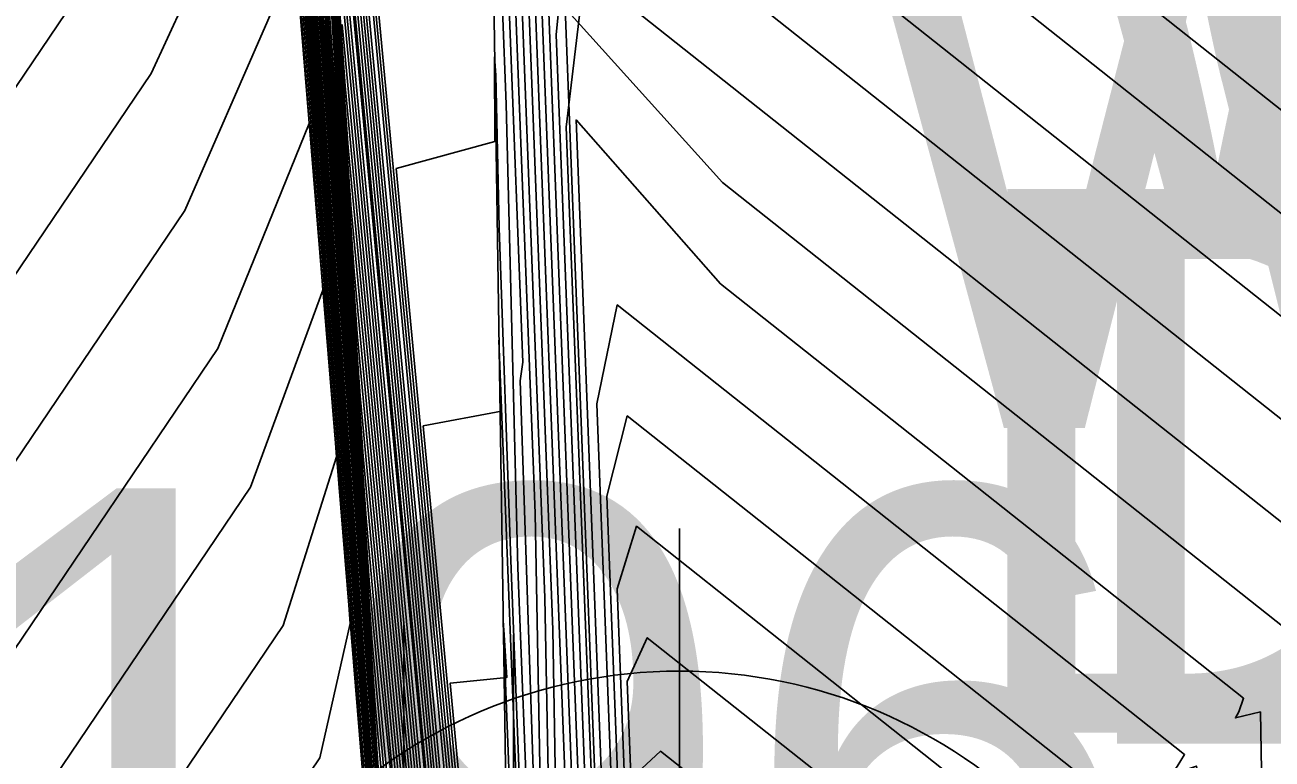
# Model space of a CAD drawing. Extents: x 2356077 to 2359823, y 225951 to 227822.
# Drawn here: x 2357570.59 to 2357576.32, y 226697.77 to 226701.15 of the extents above; entities that cross this region are included whole.
import ezdxf

# ---------------------------------------------------------------- set-up
doc = ezdxf.new("R2010")
doc.units = 0
for name, color, linetype in [('DTM Contours Major', 7, 'Continuous'), ('DTM Contours Minor', 7, 'Continuous'), ('Exist DTM Breakline Cogo Point CELL', 7, 'Continuous'), ('Exist DTM Breakline Underwater', 7, 'Continuous'), ('Exist DTM Breakline Underwater Cogo Number', 7, 'Continuous'), ('Exist DTM Breakline Underwater Cogo Point CELL', 7, 'Continuous'), ('Exist DTM Drainline', 7, 'Continuous'), ('Exist DTM Regular Point Underwater Cogo Number', 7, 'Continuous'), ('Exist Structure Major Bridge WW', 7, 'Continuous'), ('Exist Structure Major Bridge WW Cogo Comment', 7, 'Continuous'), ('Exist Structure Major Bridge WW Cogo Number', 7, 'Continuous'), ('Exist Structure Major Bridge WW Cogo Point CELL', 7, 'Continuous')]:
    doc.layers.add(name, color=color, linetype=linetype)

msp = doc.modelspace()

# ---------------------------------------------------------------- linework, layer by layer
at = {"layer": 'DTM Contours Major'}
for points in [[(2357569.6952, 226687.5092), (2357569.7956, 226688.1554), (2357569.9046, 226689.0551), (2357569.7217, 226690.1676), (2357568.8358, 226694.6905), (2357569.2991, 226695.5853), (2357571.6228, 226699.0235), (2357571.9559, 226699.9287), (2357571.7993, 226702.1208), (2357571.6412, 226704.3133), (2357572.0094, 226704.7473), (2357572.1879, 226704.9813), (2357574.3625, 226708.7397), (2357585.2277, 226727.2505)], [(2357570.3364, 226686.5182), (2357571.4498, 226692.2452), (2357571.7272, 226693.5508), (2357571.9345, 226694.2691), (2357571.995, 226694.4706), (2357572.0964, 226694.8072), (2357572.121, 226694.9519), (2357572.0643, 226695.2416), (2357572.0621, 226695.3785), (2357572.223, 226695.6166), (2357572.269, 226695.7502), (2357572.2724, 226695.9142), (2357572.2702, 226696.0987), (2357571.9832, 226700.0775), (2357571.6756, 226704.294), (2357571.7525, 226704.4001), (2357572.3944, 226705.1547), (2357572.4375, 226705.2158), (2357572.4881, 226705.2762), (2357574.4156, 226708.5552), (2357583.6863, 226724.3529)], [(2357571.5297, 226687.7685), (2357572.6968, 226693.772), (2357572.7403, 226694.1618), (2357572.3759, 226695.3869), (2357572.2808, 226696.396), (2357571.8946, 226701.6785), (2357571.8062, 226702.9826), (2357571.7106, 226704.2932), (2357571.8251, 226704.4416), (2357572.4201, 226705.1356), (2357572.627, 226705.3821), (2357572.6149, 226705.3773), (2357572.8917, 226705.7079), (2357573.0229, 226705.907), (2357582.3731, 226721.8401)], [(2357571.8894, 226685.1522), (2357572.7692, 226689.2565), (2357573.3265, 226692.1228), (2357573.2494, 226692.6641), (2357572.6031, 226694.8367), (2357572.4542, 226695.3782), (2357572.4105, 226695.8379), (2357572.3559, 226696.2871), (2357572.1962, 226698.0228), (2357571.9689, 226701.1383), (2357571.9491, 226701.4974), (2357571.7455, 226704.2925), (2357571.8976, 226704.4831), (2357572.6796, 226705.395), (2357572.8174, 226705.5687), (2357573.3009, 226706.1462), (2357573.4482, 226706.3568), (2357581.0691, 226719.3431)], [(2357572.0534, 226702.2816), (2357572.5702, 226696.7698), (2357572.7091, 226695.3556), (2357573.2283, 226693.6103), (2357573.1909, 226693.9819), (2357573.1164, 226695.2177), (2357573.0879, 226695.5761), (2357573.0893, 226695.618), (2357573.0363, 226697.01), (2357573.0123, 226698.3688), (2357572.8419, 226702.7913)], [(2357571.9893, 226702.3393), (2357572.6436, 226695.3622), (2357572.6333, 226695.3899), (2357572.955, 226694.3357), (2357573.401, 226692.8365), (2357573.3925, 226693.2297), (2357573.2784, 226695.123), (2357573.2349, 226695.6662), (2357573.2358, 226695.7623), (2357573.2297, 226695.9085), (2357573.2365, 226695.983), (2357573.2461, 226696.0318), (2357573.2557, 226695.9815), (2357573.0746, 226700.6787), (2357573.1591, 226701.3997), (2357576.7156, 226698.5812)], [(2357571.9801, 226701.9416), (2357572.0584, 226700.8684), (2357572.5608, 226695.4861), (2357572.7349, 226694.8622), (2357573.6322, 226691.8473), (2357573.4406, 226695.025), (2357573.4383, 226695.5759), (2357573.4236, 226695.683), (2357573.4169, 226695.7225), (2357573.3077, 226698.5555), (2357573.3973, 226698.843), (2357575.3782, 226697.2707), (2357575.3881, 226697.2073), (2357575.3045, 226697.1001), (2357575.3909, 226697.1575), (2357575.3847, 226695.9938), (2357575.3993, 226695.5876), (2357575.5691, 226695.1425), (2357575.6579, 226694.4031), (2357575.6644, 226693.6334), (2357576.15, 226693.5565), (2357576.3443, 226693.4328)], [(2357571.9529, 226701.8365), (2357572.1275, 226699.4435), (2357572.4453, 226696.0256), (2357572.5173, 226695.3903), (2357573.6269, 226691.6499)], [(2357572.7746, 226695.3489), (2357572.9758, 226694.6725), (2357572.981, 226694.8712), (2357572.9272, 226695.7287), (2357572.9216, 226696.0455), (2357572.8198, 226698.6859), (2357572.7655, 226700.2154), (2357572.7509, 226700.9173), (2357572.7451, 226701.0009), (2357572.7459, 226700.6117), (2357572.2927, 226700.488), (2357572.7746, 226695.3489)]]:
    msp.add_lwpolyline(points, dxfattribs=at)
at = {"layer": 'DTM Contours Minor'}
for points in [[(2357568.31, 226687.1553), (2357566.9001, 226694.3526), (2357567.6379, 226695.7043), (2357571.1663, 226700.925), (2357571.7673, 226702.2267), (2357571.669, 226703.6205), (2357571.6436, 226703.9682), (2357571.6393, 226704.3369), (2357571.8936, 226704.64), (2357571.7917, 226704.5251), (2357571.9372, 226704.7192), (2357574.8382, 226709.6625), (2357576.5585, 226712.6469), (2357585.381, 226727.6807)], [(2357568.9551, 226686.8119), (2357568.7609, 226688.2595), (2357567.545, 226694.4671), (2357568.1927, 226695.6662), (2357571.3215, 226700.2957), (2357571.8302, 226701.4607), (2357571.7293, 226702.889), (2357571.6599, 226703.8396), (2357571.6337, 226704.3218), (2357571.9937, 226704.7477), (2357571.8714, 226704.6104), (2357572.0228, 226704.81), (2357574.6032, 226709.2599), (2357585.4282, 226727.7062)], [(2357569.6505, 226686.5934), (2357569.9436, 226687.9567), (2357570.0895, 226688.6582), (2357570.2234, 226689.3781), (2357570.3472, 226690.1739), (2357570.2091, 226691.086), (2357569.4814, 226694.8009), (2357569.8517, 226695.5439), (2357571.773, 226698.3868), (2357572.0187, 226699.1627), (2357571.8343, 226701.7363), (2357571.647, 226704.3114), (2357572.0342, 226704.7676), (2357572.2226, 226704.9976), (2357572.2691, 226705.0648), (2357574.3652, 226708.6893), (2357584.7169, 226726.3291)], [(2357569.5839, 226685.5807), (2357570.0991, 226688.2307), (2357570.4769, 226689.8187), (2357570.6511, 226690.6009), (2357570.7882, 226691.2858), (2357570.696, 226692.007), (2357570.1237, 226694.9285), (2357570.4131, 226695.5156), (2357571.9422, 226697.7782), (2357572.0816, 226698.3967), (2357571.8698, 226701.3459), (2357571.6538, 226704.3062), (2357572.2536, 226705.0167), (2357572.1673, 226704.9233), (2357572.1987, 226704.9608), (2357573.1649, 226706.5397), (2357572.6908, 226705.7811), (2357584.4622, 226725.8401)], [(2357569.8169, 226685.8014), (2357570.6617, 226690.1467), (2357571.0789, 226691.8236), (2357571.2051, 226692.3678), (2357571.1888, 226692.8977), (2357570.7705, 226695.033), (2357570.9631, 226695.4704), (2357572.0889, 226697.1361), (2357572.1444, 226697.6307), (2357571.9053, 226700.955), (2357571.661, 226704.3032), (2357571.7897, 226704.4607), (2357572.1939, 226704.9354), (2357572.2755, 226705.0425), (2357572.3227, 226705.0988), (2357584.2043, 226725.3457)], [(2357570.0699, 226686.1254), (2357571.0444, 226691.1376), (2357571.2916, 226692.2442), (2357571.5067, 226693.0463), (2357571.6083, 226693.4307), (2357571.6824, 226693.7847), (2357571.4174, 226695.1371), (2357571.5128, 226695.4247), (2357572.0558, 226696.2282), (2357572.1955, 226696.5122), (2357572.2073, 226696.8647), (2357571.9416, 226700.5529), (2357571.6683, 226704.2994), (2357571.7383, 226704.3921), (2357572.1014, 226704.8197), (2357572.4531, 226705.2397), (2357574.3868, 226708.5612), (2357583.9425, 226724.8444)], [(2357567.5368, 226687.6957), (2357566.2709, 226694.1581), (2357567.0594, 226695.7074), (2357570.9644, 226701.4854), (2357571.7044, 226702.9927), (2357571.6433, 226703.8768), (2357571.6081, 226704.3132), (2357571.748, 226704.4782), (2357574.7531, 226709.5725), (2357576.6526, 226712.8622), (2357583.5723, 226724.6536)], [(2357570.5365, 226686.5703), (2357571.9441, 226693.8105), (2357572.0494, 226695.1985), (2357572.0395, 226695.3167), (2357572.0519, 226695.3499), (2357572.2172, 226696.8782), (2357571.8931, 226701.3189), (2357571.7971, 226702.7257), (2357571.6825, 226704.2948), (2357571.7671, 226704.4085), (2357572.3319, 226705.0699), (2357572.366, 226705.1203), (2357572.5644, 226705.3573), (2357572.6891, 226705.5582), (2357583.4215, 226723.8467)], [(2357569.3678, 226686.9327), (2357569.4419, 226687.9335), (2357569.2374, 226689.2335), (2357568.1901, 226694.5801), (2357568.7465, 226695.6266), (2357571.4729, 226699.6607), (2357571.893, 226700.6947), (2357571.7643, 226702.505), (2357571.6763, 226703.7109), (2357571.6364, 226704.3163), (2357571.8744, 226704.5948), (2357572.0472, 226704.8074), (2357572.0457, 226704.8161), (2357572.1055, 226704.8959), (2357574.3954, 226708.8508), (2357583.053, 226723.6038)], [(2357570.6981, 226686.425), (2357572.3212, 226694.7722), (2357572.3177, 226694.9964), (2357572.3953, 226695.1934), (2357572.3365, 226695.3911), (2357572.3118, 226695.6628), (2357571.8943, 226701.3965), (2357571.7953, 226702.8443), (2357571.6894, 226704.2962), (2357571.7817, 226704.4169), (2357572.3913, 226705.1308), (2357572.4285, 226705.1849), (2357572.6463, 226705.445), (2357572.7723, 226705.6451), (2357583.1581, 226723.3429)], [(2357570.9375, 226686.6869), (2357572.4431, 226694.4218), (2357572.4247, 226694.5904), (2357572.4991, 226694.8871), (2357572.3496, 226695.3898), (2357572.2996, 226695.912), (2357571.8941, 226701.4939), (2357571.7991, 226702.8889), (2357571.6965, 226704.2949), (2357571.7961, 226704.4251), (2357572.4537, 226705.1953), (2357572.4906, 226705.249), (2357572.7281, 226705.5326), (2357572.8554, 226705.7315), (2357582.8962, 226722.8415)], [(2357571.1782, 226686.9545), (2357571.4943, 226688.5643), (2357572.6383, 226694.4619), (2357572.3627, 226695.3884), (2357572.2874, 226696.1616), (2357572.2804, 226696.2953), (2357571.8943, 226701.5876), (2357571.8027, 226702.935), (2357571.7035, 226704.2939), (2357571.8106, 226704.4334), (2357572.5255, 226705.2709), (2357572.5527, 226705.3131), (2357572.8099, 226705.6202), (2357572.9389, 226705.8189), (2357582.6345, 226722.3407)], [(2357571.6604, 226687.4937), (2357571.7771, 226688.0638), (2357572.8239, 226693.4478), (2357572.8422, 226693.8619), (2357572.389, 226695.3854), (2357572.2711, 226696.637), (2357571.8953, 226701.7655), (2357571.8096, 226703.0315), (2357571.7176, 226704.2927), (2357571.8395, 226704.4499), (2357572.4719, 226705.1873), (2357572.9247, 226705.7296), (2357572.6773, 226705.4418), (2357572.9735, 226705.7955), (2357573.1074, 226705.9959), (2357582.1118, 226721.3399)], [(2357571.9015, 226687.7634), (2357572.0247, 226688.3593), (2357572.9504, 226693.121), (2357572.9441, 226693.5622), (2357572.4023, 226695.3836), (2357572.2616, 226696.8771), (2357572.0652, 226699.5314), (2357571.8964, 226701.8453), (2357571.8129, 226703.0812), (2357571.7246, 226704.2924), (2357571.854, 226704.4582), (2357572.5172, 226705.2357), (2357573.1583, 226706.0012), (2357574.6209, 226708.5201), (2357581.8508, 226720.8401)], [(2357571.4736, 226684.9218), (2357572.1426, 226688.0331), (2357572.2723, 226688.6556), (2357573.0763, 226692.7911), (2357573.046, 226693.2626), (2357572.4157, 226695.3813), (2357572.2522, 226697.1163), (2357572.2241, 226697.4489), (2357571.8989, 226701.9062), (2357571.8163, 226703.1314), (2357571.7316, 226704.2923), (2357571.8685, 226704.4665), (2357572.5756, 226705.291), (2357572.8026, 226705.5713), (2357573.1372, 226705.9709), (2357573.2773, 226706.1755), (2357581.5899, 226720.3406)], [(2357571.6814, 226685.0367), (2357572.3839, 226688.3035), (2357572.5204, 226688.954), (2357573.2017, 226692.4584), (2357573.1477, 226692.9632), (2357572.4304, 226695.3744), (2357572.2428, 226697.3546), (2357572.2102, 226697.7361), (2357571.9081, 226701.8769), (2357571.8196, 226703.1818), (2357571.7385, 226704.2924), (2357571.883, 226704.4748), (2357572.6276, 226705.343), (2357572.8655, 226705.6363), (2357573.2191, 226706.0586), (2357573.3627, 226706.266), (2357581.3294, 226719.8416)], [(2357572.0974, 226685.2682), (2357573.0195, 226689.566), (2357573.4507, 226691.7843), (2357573.351, 226692.3654), (2357572.6299, 226694.7893), (2357572.4664, 226695.3802), (2357572.3729, 226696.3772), (2357572.3141, 226696.8708), (2357572.1823, 226698.3092), (2357571.9658, 226701.2765), (2357571.9072, 226702.1715), (2357571.7525, 226704.2927), (2357571.9121, 226704.4915), (2357572.7316, 226705.4472), (2357572.8691, 226705.6205), (2357573.3828, 226706.2339), (2357573.5339, 226706.4478), (2357580.8092, 226718.8451)], [(2357580.5496, 226718.3478), (2357573.6198, 226706.5391), (2357573.4646, 226706.3216), (2357572.9231, 226705.6749), (2357572.7839, 226705.4995), (2357571.9266, 226704.4998), (2357571.7594, 226704.293), (2357571.9024, 226702.3327), (2357571.9631, 226701.4092), (2357572.1684, 226698.5952), (2357572.2647, 226697.5364), (2357572.3245, 226697.0315), (2357572.4794, 226695.3797), (2357572.6744, 226694.7237), (2357572.8579, 226694.0658), (2357573.4525, 226692.0669), (2357573.5742, 226691.4418), (2357573.2718, 226689.8865), (2357572.3056, 226685.3848)], [(2357580.2904, 226717.8512), (2357573.7057, 226706.6305), (2357573.5465, 226706.4093), (2357572.9783, 226705.7308), (2357572.8366, 226705.5523), (2357571.9411, 226704.5081), (2357571.7664, 226704.2934), (2357571.9005, 226702.4543), (2357571.9623, 226701.516), (2357572.1546, 226698.8806), (2357572.206, 226698.3011), (2357572.328, 226697.1322), (2357572.4925, 226695.3786), (2357572.88, 226694.0722), (2357573.1217, 226693.2216), (2357573.5541, 226691.7681), (2357573.6962, 226691.092), (2357573.5277, 226690.2251), (2357572.5141, 226685.5027)], [(2357580.0317, 226717.3554), (2357573.7923, 226706.7231), (2357573.6284, 226706.4971), (2357573.0349, 226705.7882), (2357572.8915, 226705.6078), (2357571.9557, 226704.5166), (2357571.7733, 226704.2945), (2357571.9739, 226701.5447), (2357572.0177, 226700.8525), (2357572.1408, 226699.1648), (2357572.3167, 226697.2591), (2357572.3902, 226696.6083), (2357572.5093, 226695.3639), (2357572.7273, 226694.59), (2357573.658, 226691.4617), (2357573.8069, 226690.6834), (2357573.2659, 226688.1494), (2357572.723, 226685.6229)], [(2357572.7353, 226695.3529), (2357573.0754, 226694.2097), (2357573.1191, 226694.1358), (2357573.0626, 226695.0733), (2357573.0162, 226695.7612), (2357573.017, 226695.9583), (2357572.9597, 226697.4107), (2357572.9312, 226698.9042), (2357572.7435, 226703.7741), (2357572.6854, 226704.9049), (2357572.6672, 226704.9343), (2357572.6501, 226704.8989), (2357572.6348, 226704.8019), (2357572.6218, 226704.6463), (2357572.6118, 226704.4353), (2357571.9209, 226704.0381), (2357572.7353, 226695.3529)], [(2357572.7484, 226695.3516), (2357573.0422, 226694.364), (2357573.0746, 226694.3546), (2357572.9875, 226695.7599), (2357572.988, 226695.9132), (2357572.9596, 226696.6273), (2357572.863, 226699.5118), (2357572.8742, 226699.5974), (2357572.7487, 226702.8544), (2357572.7053, 226703.6036), (2357572.6934, 226703.6146), (2357572.6826, 226703.572), (2357572.6734, 226703.4782), (2357572.6613, 226703.147), (2357572.0448, 226702.8547), (2357572.7484, 226695.3516)], [(2357572.9489, 226703.4606), (2357577.4237, 226699.9149), (2357577.7757, 226699.7613), (2357578.1809, 226699.5729), (2357578.3256, 226699.3206), (2357578.3239, 226698.9957), (2357578.4341, 226698.9067), (2357580.0148, 226698.6563), (2357580.438, 226698.4653), (2357581.6968, 226697.8296), (2357585.5948, 226695.8246), (2357587.2999, 226694.9501), (2357588.1613, 226694.4963)], [(2357572.0459, 226702.5), (2357572.713, 226695.3859), (2357572.7087, 226695.3822), (2357572.9946, 226694.4181), (2357572.7127, 226695.3845), (2357573.1506, 226694.1317), (2357573.0839, 226695.2375), (2357573.0587, 226695.5577), (2357573.0601, 226695.5916), (2357573.0032, 226697.0677), (2357572.9764, 226698.5163), (2357572.7952, 226703.2162)], [(2357573.0021, 226702.9448), (2357577.3852, 226699.4694), (2357577.4208, 226699.4341), (2357577.7403, 226699.1812), (2357577.7494, 226699.139), (2357577.9033, 226699.1337), (2357578.0293, 226698.7981), (2357578.0275, 226698.4546), (2357578.1383, 226698.3189), (2357579.6094, 226698.0858), (2357579.9867, 226697.8881), (2357581.7162, 226696.8685), (2357582.2229, 226696.5783), (2357582.6701, 226696.3286), (2357583.1248, 226696.0808), (2357583.586, 226695.8356), (2357584.0525, 226695.5935), (2357584.5231, 226695.3553), (2357585.2576, 226694.995), (2357586.5821, 226694.3703), (2357587.3601, 226694.0056), (2357587.6037, 226693.9054)], [(2357571.9837, 226702.7473), (2357572.6738, 226695.3888), (2357572.7748, 226695.0289), (2357572.8997, 226694.6089), (2357572.8818, 226694.7101), (2357573.2392, 226693.5087), (2357573.2715, 226693.6808), (2357573.181, 226695.182), (2357573.1474, 226695.626), (2357573.1317, 226696.8418), (2357572.9349, 226701.9491)], [(2357571.977, 226702.6803), (2357572.5446, 226696.6281), (2357572.6698, 226695.3595), (2357573.3556, 226693.0542), (2357573.3119, 226693.5304), (2357573.2135, 226695.1624), (2357573.1755, 226695.6321), (2357573.1762, 226695.7379), (2357573.1688, 226695.9117), (2357573.1647, 226696.7704), (2357572.9814, 226701.5259)], [(2357571.9839, 226702.4693), (2357572.6466, 226695.4017), (2357572.6517, 226695.3945), (2357572.643, 226695.3872), (2357572.7825, 226694.9173), (2357572.7249, 226695.1424), (2357573.3512, 226693.0468), (2357573.3522, 226693.38), (2357573.2459, 226695.1427), (2357573.2051, 226695.6499), (2357573.2059, 226695.757), (2357573.1924, 226696.0876), (2357573.2015, 226696.136), (2357573.1977, 226696.6992), (2357573.028, 226701.1024), (2357573.1073, 226701.9143), (2357576.9651, 226698.8571)], [(2357573.0549, 226702.4294), (2357577.1947, 226699.1488), (2357577.2412, 226699.0871), (2357577.4543, 226698.8452), (2357577.4538, 226698.7492), (2357577.6136, 226698.6998), (2357577.7332, 226698.314), (2357577.7312, 226697.927), (2357577.832, 226697.7327), (2357579.1911, 226697.5174), (2357579.5324, 226697.3158), (2357580.4617, 226696.6738), (2357581.0114, 226696.3057), (2357581.5762, 226695.9421), (2357581.865, 226695.7632), (2357582.2752, 226695.5181), (2357582.6936, 226695.2784), (2357583.119, 226695.0447), (2357583.5506, 226694.8174), (2357583.9872, 226694.597), (2357584.4281, 226694.384), (2357585.0387, 226694.1034), (2357585.9706, 226693.6985), (2357587.5108, 226693.0516)], [(2357572.0603, 226702.069), (2357572.6848, 226695.3863), (2357572.958, 226694.4558), (2357572.6923, 226695.362), (2357573.163, 226693.8075), (2357573.2312, 226693.8312), (2357573.1486, 226695.2011), (2357573.1178, 226695.6036), (2357573.0987, 226696.9141), (2357572.8883, 226702.3721)], [(2357572.7615, 226695.3503), (2357573.009, 226694.5183), (2357573.0293, 226694.5883), (2357572.9586, 226695.7636), (2357572.9536, 226696.0593), (2357572.8513, 226698.6523), (2357572.7982, 226700.7841), (2357572.7469, 226702.0911), (2357572.7252, 226702.3022), (2357572.7188, 226702.2949), (2357572.7095, 226702.1535), (2357572.7066, 226701.8555), (2357572.1688, 226701.6713), (2357572.7615, 226695.3503)], [(2357571.9516, 226702.0451), (2357572.0997, 226700.0152), (2357572.4599, 226696.1472)], [(2357572.0053, 226701.9785), (2357572.6198, 226695.4105), (2357572.697, 226695.1603), (2357572.6306, 226695.3728), (2357573.4491, 226692.632), (2357573.4328, 226693.0797), (2357573.3108, 226695.1032), (2357573.2961, 226695.572), (2357573.2848, 226695.634), (2357573.0693, 226701.2246), (2357573.7927, 226700.424), (2357576.4552, 226698.314)], [(2357571.9507, 226701.9619), (2357572.1136, 226699.7296), (2357572.452, 226696.0933), (2357572.5287, 226695.4081), (2357572.7331, 226694.697), (2357573.5914, 226691.812)], [(2357571.9848, 226701.7806), (2357572.0721, 226700.5846), (2357572.5449, 226695.5175)], [(2357572.0181, 226701.7079), (2357572.6062, 226695.4169), (2357573.4962, 226692.4312), (2357573.4731, 226692.93), (2357573.3433, 226695.0836), (2357573.3263, 226695.587), (2357573.3143, 226695.6529), (2357573.1193, 226700.7113), (2357573.7832, 226699.9579), (2357576.1881, 226698.0521), (2357576.1654, 226697.9895), (2357576.1504, 226697.9624), (2357576.2657, 226697.9896), (2357576.2734, 226697.5403), (2357576.2715, 226697.179), (2357576.3803, 226696.9639)], [(2357571.9905, 226701.6073), (2357572.0858, 226700.3007), (2357572.4681, 226696.1979)], [(2357572.0313, 226701.431), (2357572.5924, 226695.4262), (2357573.5424, 226692.2329), (2357573.479, 226693.3509), (2357573.3757, 226695.064), (2357573.3473, 226695.6165), (2357573.3574, 226695.6645), (2357573.3609, 226695.6652), (2357573.3666, 226695.7188), (2357573.3566, 226695.7181), (2357573.2144, 226699.4063), (2357573.3085, 226699.8606), (2357575.9165, 226697.7938), (2357575.8831, 226697.7392), (2357575.8543, 226697.7021), (2357575.9713, 226697.7407), (2357575.9773, 226697.7025), (2357575.9759, 226696.7856), (2357576.0577, 226696.5197), (2357576.2464, 226696.1756), (2357576.2502, 226695.3877), (2357576.2717, 226694.8065), (2357577.0092, 226694.6897)], [(2357572.0448, 226701.1507), (2357572.5778, 226695.4429), (2357573.5882, 226692.0365), (2357573.4081, 226695.0446), (2357573.3938, 226695.5596), (2357573.4039, 226695.6078), (2357573.3869, 226695.7173), (2357573.2611, 226698.9814), (2357573.3547, 226699.3503), (2357575.6418, 226697.5379), (2357575.5538, 226697.4414), (2357575.6765, 226697.4945), (2357575.6858, 226697.4323), (2357575.6803, 226696.3914), (2357575.7302, 226696.0645), (2357575.9083, 226695.6734), (2357575.9541, 226694.8998), (2357575.9635, 226694.2207), (2357576.5713, 226694.1244)], [(2357572.7877, 226695.3476), (2357572.9427, 226694.8268), (2357572.9314, 226695.1744), (2357572.8985, 226695.6903), (2357572.8974, 226695.9053), (2357572.9334, 226695.3904), (2357572.765, 226699.6995), (2357572.7773, 226699.373), (2357572.4167, 226699.3046), (2357572.7877, 226695.3476)], [(2357572.8008, 226695.3463), (2357572.9095, 226694.9811), (2357572.8699, 226695.6611), (2357572.8658, 226695.9356), (2357572.903, 226695.3763), (2357572.7849, 226698.3981), (2357572.7876, 226698.3681), (2357572.8016, 226698.148), (2357572.5406, 226698.1212), (2357572.8008, 226695.3463)], [(2357573.4476, 226695.7327), (2357573.3544, 226698.13), (2357573.4463, 226698.3305), (2357574.8436, 226697.2233)], [(2357573.4009, 226697.7088), (2357573.5069, 226697.809), (2357574.6197, 226696.9272)]]:
    msp.add_lwpolyline(points, dxfattribs=at)
at = {"layer": 'Exist DTM Breakline Cogo Point CELL'}
msp.add_lwpolyline([(2357573.595, 226698.833), (2357573.595, 226692.833), (2357573.595, 226695.833), (2357576.595, 226695.833), (2357570.595, 226695.833)], dxfattribs=at)
msp.add_circle((2357573.595, 226695.833), 2.344, dxfattribs=at)
at = {"layer": 'Exist DTM Breakline Underwater'}
msp.add_lwpolyline([(2357673.929, 226512.255), (2357589.669, 226638.544), (2357567.907, 226682.757), (2357572.328, 226695.394), (2357571.596, 226704.314), (2357587.31, 226731.137), (2357591.456, 226734.989), (2357599.673, 226759.537)], dxfattribs=at)
at = {"layer": 'Exist DTM Breakline Underwater Cogo Point CELL'}
msp.add_lwpolyline([(2357572.328, 226698.394), (2357572.328, 226692.394), (2357572.328, 226695.394), (2357575.328, 226695.394), (2357569.328, 226695.394)], dxfattribs=at)
at = {"layer": 'Exist DTM Drainline'}
msp.add_spline([(2357699.586, 226858.192), (2357670.366, 226820.782), (2357623.327, 226796.892), (2357587.218, 226772.268), (2357568.803, 226744.252), (2357555.19, 226717.62), (2357555.017, 226695.126), (2357553.473, 226672.759), (2357563.697, 226642.736), (2357576.526, 226627.993), (2357663.798, 226499.169), (2357732.721, 226415.647), (2357803.211, 226342.215), (2357874.586, 226264.309)], degree=3, dxfattribs=at)
at = {"layer": 'Exist Structure Major Bridge WW'}
msp.add_line((2357572.8316, 226695.3432), (2357572.6807, 226705.2101), dxfattribs=at)
at = {"layer": 'Exist Structure Major Bridge WW Cogo Point CELL'}
msp.add_lwpolyline([(2357569.8316, 226695.3432), (2357575.8316, 226695.3432), (2357572.8316, 226695.3432), (2357572.8316, 226698.3432), (2357572.8316, 226692.3432)], dxfattribs=at)

# ---------------------------------------------------------------- texts
at = {"layer": 'Exist DTM Breakline Underwater Cogo Number'}
msp.add_text('D1179', height=2.5, dxfattribs=at).set_placement((2357574.828, 226697.894))
at = {"layer": 'Exist DTM Regular Point Underwater Cogo Number'}
msp.add_text('D1196', height=2.5, dxfattribs=at).set_placement((2357565.869, 226696.518))
at = {"layer": 'Exist Structure Major Bridge WW Cogo Comment'}
for s, p in [('WD EL*3119', (2357575.1807, 226700.2101)), ('WD BL*3119', (2357574.3939, 226699.2955))]:
    msp.add_text(s, height=2.5, dxfattribs=at).set_placement(p)
at = {"layer": 'Exist Structure Major Bridge WW Cogo Number'}
msp.add_text('D186', height=2.5, dxfattribs=at).set_placement((2357575.3316, 226697.8432))

doc.saveas('drawing.dxf')
